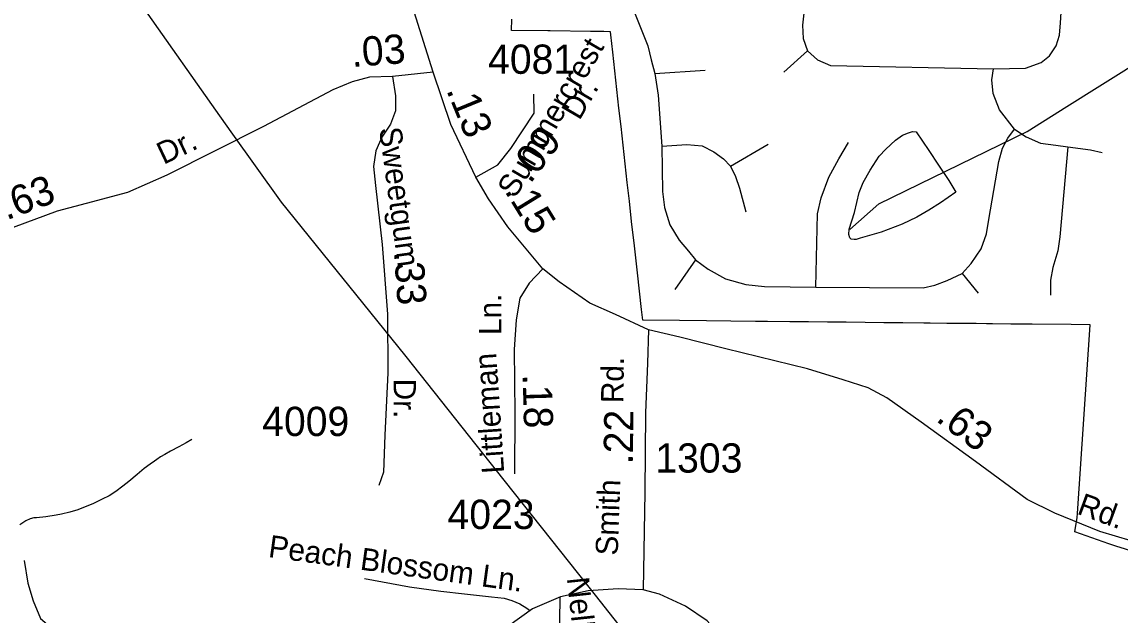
# Model space of a CAD drawing. Extents: x 2001466 to 2224147, y 644118 to 847247.
# Drawn here: x 2055357 to 2060047, y 710944 to 713477 of the extents above; entities that cross this region are included whole.
import ezdxf

# ---------------------------------------------------------------- set-up
doc = ezdxf.new("R2010")
doc.units = 0
for name, color, linetype in [('Exist Boundary Political City Limit New', 7, 'Continuous'), ('Exist Hydrographic Creek Single Shore', 7, 'Continuous'), ('Exist Hydrographic Misc Water Feature', 7, 'Continuous'), ('Exist Road Non-System Type 51', 7, 'Continuous'), ('Exist Road Non-System Type 51 Label', 7, 'Continuous'), ('Exist Road Secondary Mileage Hundredths English Label', 7, 'Continuous'), ('Exist Road Secondary Type 51 Attributed', 7, 'Continuous'), ('Exist Road Secondary Type 51 Label', 7, 'Continuous'), ('Exist Road Secondary Type 51 Number Label', 7, 'Continuous'), ('Exist Utilities Electrical Transmission Line', 7, 'Continuous'), ('Map Preparation Boundary City Limit Buffer Line', 7, 'Continuous')]:
    doc.layers.add(name, color=color, linetype=linetype)

msp = doc.modelspace()

# ---------------------------------------------------------------- linework, layer by layer
at = {"layer": 'Exist Boundary Political City Limit New'}
msp.add_lwpolyline([(2060473.2, 711100.4), (2060029.4, 711238.5), (2059999.8, 711247.9), (2059854.6, 711299.2), (2059864.2, 711360.6), (2059865.5, 711378.1), (2059920.1, 712183.2), (2059839.1, 712184), (2059672.2, 712185.8), (2059659, 712185.9), (2059581.1, 712186.7), (2059502.8, 712187.5), (2059476.2, 712187.8), (2059432.1, 712188.2), (2059359.8, 712188.9), (2059307.2, 712189.5), (2059235.5, 712190.2), (2059208.5, 712190.5), (2059119.2, 712191.4), (2059038.9, 712192.2), (2058958.5, 712193.1), (2058878, 712193.9), (2058797.6, 712194.8), (2058717.2, 712195.6), (2058636.9, 712196.4), (2058540.9, 712197.4), (2058490.8, 712197.9), (2058385.1, 712199), (2058281.2, 712200.1), (2058166, 712201.2), (2058008.4, 712202.9), (2058003.2, 712248.2), (2057985.8, 712405.4), (2057972.9, 712519.9), (2057961.2, 712624.7), (2057951.5, 712711.7), (2057942.6, 712791.2), (2057933.8, 712870.8), (2057924.9, 712950.2), (2057915.9, 713029.8), (2057907, 713109.2), (2057898.1, 713188.8), (2057889.2, 713268.2), (2057880.4, 713347.8), (2057872, 713422.2), (2057870.6, 713435.1), (2057841.8, 713435.5), (2057784.8, 713436.2), (2057613.4, 713438.6), (2057603.5, 713438.8), (2057447.6, 713440.9), (2057449, 713488.4)], dxfattribs=at)
at = {"layer": 'Exist Hydrographic Creek Single Shore'}
msp.add_line((2059820.1, 713115.1), (2059949.4, 713196.4), dxfattribs=at)
for points in [[(2059949.4, 713196.4), (2060424.6, 713494.8), (2060557.7, 713646.4), (2060562.7, 713663.2)], [(2058892.7, 712591), (2059017.6, 712700.1), (2059650.6, 713008.6), (2059820.1, 713115.1)]]:
    msp.add_lwpolyline(points, dxfattribs=at)
at = {"layer": 'Exist Hydrographic Misc Water Feature'}
for points in [[(2059272.3, 712865.5), (2059316.5, 712799.5), (2059346.5, 712749.9), (2059280.5, 712703.6), (2059230.8, 712673.4), (2059178.7, 712643.5), (2059116.8, 712613.2), (2059027, 712579.4), (2058937, 712552.8), (2058920.8, 712547.2), (2058910.9, 712547), (2058899.1, 712548.9), (2058892.9, 712555.1), (2058889.2, 712569), (2058890.9, 712591.1), (2058913, 712662.8), (2058932.9, 712749), (2058950.3, 712790.9), (2058980.5, 712843.2), (2059018, 712903.2), (2059046.3, 712933), (2059087.9, 712971.3), (2059118.1, 712993.1), (2059143.9, 713003.4), (2059160.3, 713009.4), (2059176.1, 713007.4), (2059230.2, 712927.4), (2059272.3, 712865.5)], [(2056083.1, 711693.6), (2056059.1, 711679.9), (2056027.1, 711661.6), (2055991.4, 711643.9), (2055967.4, 711629.7), (2055949.2, 711619.5), (2055933.2, 711607.7), (2055923.1, 711601.5), (2055905.1, 711587.6), (2055879.7, 711569.6), (2055849.3, 711543.3), (2055813.2, 711513.5), (2055787.4, 711493.5), (2055757.5, 711471.3), (2055729.8, 711453.2), (2055699.6, 711439.1), (2055659.8, 711419.1), (2055619.7, 711402.9), (2055595.7, 711393.2), (2055562, 711382.9), (2055525.7, 711375), (2055504, 711371), (2055459.5, 711362.7), (2055419.7, 711358.6), (2055408, 711358.8), (2055392.1, 711354.7), (2055373.6, 711346.5), (2055348.2, 711328.5)]]:
    msp.add_lwpolyline(points, dxfattribs=at)
at = {"layer": 'Exist Road Non-System Type 51'}
for points in [[(2059507, 713276.9), (2059643, 713279.2), (2059709.9, 713303.1), (2059745.7, 713331.8), (2059774.3, 713374.8), (2059788.6, 713420.2), (2059793.4, 713472.7), (2059817.3, 713847.7)], [(2058020, 713745), (2057983.2, 713684.8), (2057962.1, 713628.4), (2057960.3, 713579), (2057972.7, 713517.2), (2058030.8, 713374.3), (2058044.9, 713314.3), (2058060.8, 713256.1)], [(2058697.8, 713527.6), (2058690.7, 713463.2), (2058693.1, 713405.8), (2058712.2, 713353.3)], [(2058712.2, 713353.3), (2058611.9, 713262.5)], [(2058712.2, 713353.3), (2058755.1, 713315.1), (2058810, 713291.2), (2059507, 713276.9)], [(2058060.8, 713256.1), (2058275.9, 713270.2)], [(2058060.8, 713256.1), (2058074.9, 713164.4), (2058090.8, 712945.6)], [(2059596.4, 713019), (2059532.9, 713101.9), (2059504.7, 713170.7), (2059499.4, 713228.9), (2059507, 713276.9)], [(2059372.5, 712402.6), (2059411.3, 712444.9), (2059453.6, 712508.4), (2059476.5, 712572), (2059487.1, 712632.6), (2059529.4, 712881.4), (2059545.3, 712937.9), (2059568.2, 712980.2), (2059596.4, 713019)], [(2059596.4, 713019), (2059645.8, 712985.5), (2059707.5, 712959), (2059772.7, 712950.2), (2059823.8, 712943.1)], [(2058748.4, 712344.7), (2058755.4, 712657), (2058771.3, 712725.8), (2058803, 712814), (2058845.4, 712891.6), (2058887.7, 712962.2)], [(2058090.8, 712945.6), (2058196.6, 712952.7), (2058261.8, 712947.4), (2058312.9, 712922.7), (2058353.5, 712892.7), (2058383.4, 712860.9)], [(2058090.8, 712945.6), (2058092.5, 712752.6), (2058101.4, 712683.8), (2058124.3, 712609.7), (2058164.8, 712544.4), (2058203.6, 712498.2), (2058233.6, 712461.2)], [(2058383.4, 712860.9), (2058543.9, 712954.4)], [(2059823.8, 712943.1), (2059790.3, 712558.9), (2059781.5, 712498.9), (2059760.4, 712428.4), (2059749.8, 712373.7), (2059749.8, 712310.2)], [(2059823.8, 712943.1), (2059920.8, 712931.2), (2059970.2, 712918.8)], [(2058383.4, 712860.9), (2058404.6, 712816.1), (2058422.2, 712766.7), (2058448.7, 712666.2)], [(2058233.6, 712461.2), (2058145.4, 712334.1)], [(2058233.6, 712461.2), (2058288.2, 712420.6), (2058362.3, 712380), (2058448.7, 712355.3), (2058528, 712346.5)], [(2058748.4, 712344.7), (2059206.8, 712340.8), (2059256.1, 712353.2), (2059309, 712372.6), (2059372.5, 712402.6)], [(2059372.5, 712402.6), (2059441.3, 712317.9)], [(2058528, 712346.5), (2058748.4, 712344.7)], [(2055366.7, 711177.4), (2055382.9, 711080), (2055404.5, 711004.2), (2055437, 710928.5), (2055474.9, 710896), (2055545.2, 710841.9), (2055626.4, 710814.8), (2055707.5, 710766.1), (2055785.1, 710730), (2055859, 710690.3), (2055804.9, 710414.3)], [(2056820.6, 711100.4), (2057012, 711064.1), (2057146.9, 711046), (2057247.6, 711033.9), (2057362.4, 711021.8), (2057416.7, 711015.8), (2057449, 711005.7), (2057483.2, 710991.6), (2057513.4, 710973.5), (2057524.3, 710964.4)], [(2057654.2, 711021.5), (2057652.4, 710917), (2057654.4, 710786), (2057654.4, 710707.5), (2057664.4, 710641), (2057690.6, 710596.6)]]:
    msp.add_lwpolyline(points, dxfattribs=at)
at = {"layer": 'Exist Road Secondary Type 51 Attributed'}
for points in [[(2057113, 713262.9), (2057031.7, 713520.3), (2056981.2, 713686.1), (2056629.3, 714597.2), (2056506.2, 714894.1), (2056397.4, 715096.2), (2056254.6, 715314.2), (2056079.4, 715552.6)], [(2056939.7, 713243.4), (2056841.4, 713240.3), (2056767.3, 713221.3), (2056685.2, 713186.6), (2056388.5, 713030.3), (2055976.3, 712821.8), (2055808.6, 712748.4), (2055631.9, 712701), (2055508, 712668.6), (2055320.2, 712598.4), (2055034.6, 712476.8), (2054712.3, 712329.1), (2054279.1, 712133.3), (2053858.2, 711946.2)], [(2056939.7, 713243.4), (2056952.3, 713161.3), (2056952.3, 713096.6), (2056931.8, 713039.7), (2056893.9, 712984.5), (2056868.6, 712926), (2056858, 712858.9), (2056867.5, 712777.6), (2056895.9, 712526.5), (2056919.1, 712228.8), (2056919.9, 711977.8), (2056907.7, 711712.5), (2056901.4, 711553.8), (2056880.9, 711496.9)], [(2057113, 713262.9), (2056939.7, 713243.4)], [(2057295.3, 712814.4), (2057189.5, 713038.7), (2057113, 713262.9)], [(2057295.3, 712814.4), (2057389.4, 712867.2), (2057445.1, 712935.7), (2057545.4, 713087), (2057543.8, 713168.2)], [(2057581.7, 712422.8), (2057431.8, 712601.2), (2057350.5, 712721.3), (2057295.3, 712814.4)], [(2057581.7, 712422.8), (2057523.1, 712360.7), (2057483.7, 712297.5), (2057467.9, 712204.4), (2057460, 712078), (2057462.8, 711804.9), (2057460.4, 711547.5)], [(2058033.8, 712162.2), (2057891.8, 712227), (2057782.9, 712275.9), (2057651.9, 712367.5), (2057581.7, 712422.8)], [(2058033.8, 712162.2), (2058029.1, 712019.3), (2058020.4, 711807.7), (2058017.6, 711469), (2058010.5, 711051.3)], [(2061062, 710959.8), (2060749.2, 711055.3), (2060228.4, 711221.1), (2059960.5, 711300.1), (2059768, 711379), (2059650.5, 711437.4), (2059429.5, 711600.1), (2059197.6, 711767.5), (2059051.2, 711870.9), (2058970.7, 711913.5), (2058865, 711948.3), (2058712.7, 711994.9), (2058364, 712080.1), (2058167.1, 712129.9), (2058033.8, 712162.2)], [(2058010.5, 711051.3), (2057903.2, 711055.3), (2057775.4, 711047.4), (2057657, 711022.1), (2057537.1, 710970), (2057436.1, 710897.4), (2057341.4, 710788.4), (2057245.2, 710603.6), (2057122.5, 710382.6), (2057046.7, 710285.4), (2056952.1, 710198.6), (2056813.2, 710124.4), (2056544.9, 710023.3), (2056354.4, 709938), (2056156.3, 709833), (2056095.7, 709800.1)], [(2057880.7, 708265), (2058000.3, 708396.8), (2058098.9, 708480.5), (2058291.4, 708640.8), (2058427.5, 708765.5), (2058502.5, 708869.8), (2058560.9, 708985.8), (2058606.6, 709137.4), (2058663, 709371.9), (2058704.1, 709563), (2058705.6, 709697.2), (2058686.3, 709867.8), (2058642.1, 710073.8), (2058594.8, 710272.8), (2058534.4, 710495.5), (2058466.6, 710667.6), (2058414.5, 710756), (2058354.5, 710839.7), (2058283.1, 710918.7), (2058190.8, 710981.1), (2058080.7, 711032.4), (2058010.5, 711051.3)]]:
    msp.add_lwpolyline(points, dxfattribs=at)
at = {"layer": 'Exist Utilities Electrical Transmission Line'}
for points in [[(2054513.1, 714873.4), (2055509.9, 714080.9), (2055894.8, 713509.6), (2056183.3, 713100.1), (2056249.5, 713007.2)], [(2056249.5, 713007.2), (2056463.8, 712706.6), (2056728.2, 712381), (2056871.7, 712202.7)], [(2056871.7, 712202.7), (2056996.6, 712047.5), (2057415.2, 711520.4), (2057733.8, 711118.9), (2057804.9, 711028.9)], [(2057804.9, 711028.9), (2057986.5, 710799.1), (2058225.5, 710652.3), (2058483.8, 710482.4)]]:
    msp.add_lwpolyline(points, dxfattribs=at)
at = {"layer": 'Map Preparation Boundary City Limit Buffer Line'}
msp.add_lwpolyline([(2060473.2, 711100.4), (2060029.4, 711238.5), (2059999.8, 711247.9), (2059854.6, 711299.2), (2059864.2, 711360.6), (2059865.5, 711378.1), (2059920.1, 712183.2), (2059839.1, 712184), (2059672.2, 712185.8), (2059659, 712185.9), (2059581.1, 712186.7), (2059502.8, 712187.5), (2059476.2, 712187.8), (2059432.1, 712188.2), (2059359.8, 712188.9), (2059307.2, 712189.5), (2059235.5, 712190.2), (2059208.5, 712190.5), (2059119.2, 712191.4), (2059038.9, 712192.2), (2058958.5, 712193.1), (2058878, 712193.9), (2058797.6, 712194.8), (2058717.2, 712195.6), (2058636.9, 712196.4), (2058540.9, 712197.4), (2058490.8, 712197.9), (2058385.1, 712199), (2058281.2, 712200.1), (2058166, 712201.2), (2058008.4, 712202.9), (2058003.2, 712248.2), (2057985.8, 712405.4), (2057972.9, 712519.9), (2057961.2, 712624.7), (2057951.5, 712711.7), (2057942.6, 712791.2), (2057933.8, 712870.8), (2057924.9, 712950.2), (2057915.9, 713029.8), (2057907, 713109.2), (2057898.1, 713188.8), (2057889.2, 713268.2), (2057880.4, 713347.8), (2057872, 713422.2), (2057870.6, 713435.1), (2057841.8, 713435.5), (2057784.8, 713436.2), (2057613.4, 713438.6), (2057603.5, 713438.8), (2057447.6, 713440.9), (2057449, 713488.4)], dxfattribs=at)

# ---------------------------------------------------------------- texts
at = {"layer": 'Exist Road Non-System Type 51 Label'}
for s, rotation, p in [('Peach Blossom Ln.', 352.1696, (2056406.4, 711192)), ('Nellie Rd.', 276.1078, (2057684.4, 711101.6))]:
    msp.add_text(s, height=95, rotation=rotation, dxfattribs=at).set_placement(p)
at = {"layer": 'Exist Road Secondary Mileage Hundredths English Label'}
for s, rotation, p in [('.03', 4.2438, (2056767.2, 713284.2)), ('.13', 292.3206, (2057168.4, 713186.2)), ('.09', 53.0194, (2057527.6, 712782.3)), ('.63', 20.4466, (2055291, 712629.1)), ('.15', 301.5727, (2057416.1, 712755.5)), ('.33', 273.9448, (2056946.2, 712495.7)), ('.18', 271.5905, (2057495.4, 711971.9)), ('.22', 89.1994, (2057966, 711586.8)), ('.63', 322.9686, (2059256.2, 711775.5))]:
    msp.add_text(s, height=125, rotation=rotation, dxfattribs=at).set_placement(p)
at = {"layer": 'Exist Road Secondary Type 51 Label'}
for s, rotation, p in [('Summercrest', 59.5661, (2057464.2, 712720.2)), ('Dr.', 59.5661, (2057738, 713053.1)), ('Sweetgum', 277.7635, (2056882.3, 713021.5)), ('Dr.', 25.397, (2055962.1, 712866.1)), ('Ln.', 90, (2057404.5, 712139.7)), ('Littleman', 93.8369, (2057417.1, 711551.2)), ('Rd.', 89.0308, (2057925.2, 711848.1)), ('Dr.', 270, (2056945, 711953.3)), ('Smith', 87.9983, (2057901.7, 711196.8)), ('Rd.', 339.8822, (2059859.2, 711377.5))]:
    msp.add_text(s, height=95, rotation=rotation, dxfattribs=at).set_placement(p)
at = {"layer": 'Exist Road Secondary Type 51 Number Label'}
for s, p in [('4081', (2057348.1, 713255.2)), ('4009', (2056383.3, 711708.3)), ('1303', (2058062.5, 711552.1)), ('4023', (2057174.9, 711311.3))]:
    msp.add_text(s, height=125, dxfattribs=at).set_placement(p)

doc.saveas('drawing.dxf')
